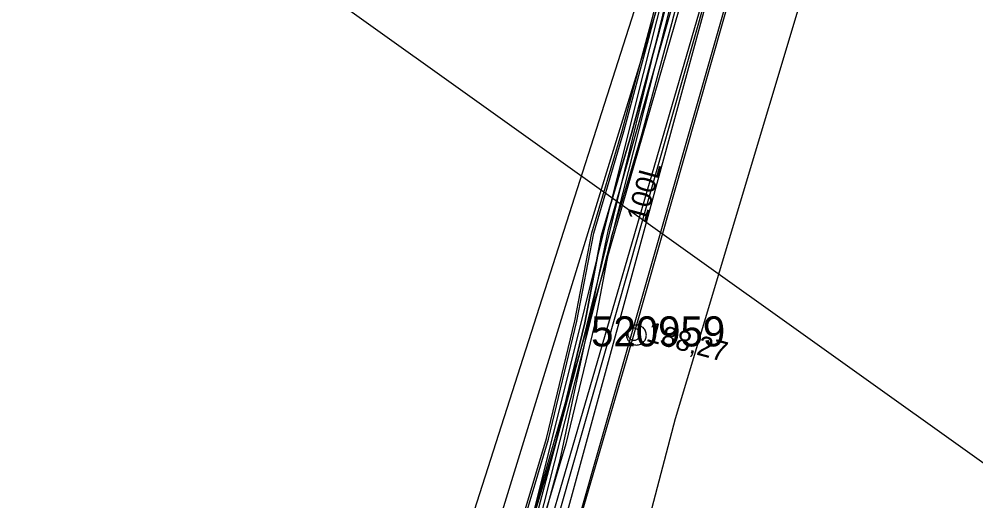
# Model space of a CAD drawing. Extents: x -746464 to -745690, y -1051581 to -1049993.
# Drawn here: x -746134.93 to -746087.19, y -1050705.13 to -1050681.08 of the extents above; entities that cross this region are included whole.
import ezdxf

# ---------------------------------------------------------------- set-up
doc = ezdxf.new("R2010")
doc.units = 0
for name, color, linetype in [('04_CETIN_neprovozovane', 7, 'Continuous'), ('04_CETIN_radiove site', 7, 'Continuous'), ('04_CETIN_sdelovaci_podzem', 7, 'Continuous'), ('37_TVNET_sdelovaci_televizni kabely', 7, 'Continuous'), ('45_Eltodo_napajeci_kabel_NN', 7, 'Continuous'), ('45_Eltodo_popisy', 7, 'Continuous'), ('45_Eltodo_vedeni_NN_zemni', 7, 'Continuous'), ('48_Prazs_plynarenska_STL', 7, 'Continuous'), ('51_PVaK_kanal_jednotna_overena poloha_rad', 7, 'Continuous'), ('51_PVaK_kanal_objekty', 7, 'Continuous'), ('51_PVaK_kanal_popisy', 7, 'Continuous'), ('51_PVaK_vodovod_NEPROVOZUJE PVK_neoverene poloha', 7, 'Continuous'), ('51_PVaK_vodovod_popisy', 7, 'Continuous'), ('55_PREdi_chranicky', 7, 'Continuous'), ('55_PREdi_NN', 7, 'Continuous'), ('55_PREdi_VN', 7, 'Continuous'), ('55_PREdi_ZRUSENE_elektro', 7, 'Continuous')]:
    doc.layers.add(name, color=color, linetype=linetype)

msp = doc.modelspace()

# ---------------------------------------------------------------- linework, layer by layer
at = {"layer": '04_CETIN_neprovozovane'}
msp.add_lwpolyline([(-746122.86, -1050802.08), (-746120.21, -1050779.57), (-746117.76, -1050758.96), (-746115.41, -1050737.5), (-746111.78, -1050719.1), (-746081.26, -1050611.75), (-746077.75, -1050600.04)], dxfattribs=at)
at = {"layer": '04_CETIN_radiove site'}
msp.add_line((-745690.053, -1050986.801), (-746458.107, -1050437.909), dxfattribs=at)
at = {"layer": '04_CETIN_sdelovaci_podzem'}
msp.add_lwpolyline([(-746111.9, -1050717.67), (-746107.93, -1050703.08), (-746106.55, -1050696.56), (-746105.53, -1050691.58), (-746096.68, -1050660.58)], dxfattribs=at)
at = {"layer": '37_TVNET_sdelovaci_televizni kabely'}
for points in [[(-745984.595, -1050626.363), (-746079.15, -1050602.616), (-746117.902, -1050728.62), (-746140.499, -1050964.785), (-746150.343, -1051014.385), (-746134.374, -1051025.766), (-746053.56, -1051028.358)], [(-746118.296, -1050724.621), (-746094.89, -1050651.467), (-746102.801, -1050648.936)]]:
    msp.add_lwpolyline(points, dxfattribs=at)
at = {"layer": '45_Eltodo_napajeci_kabel_NN'}
msp.add_lwpolyline([(-746120.222, -1050780.456), (-746117.893, -1050761.331), (-746115.771, -1050739.469), (-746111.954, -1050718.14), (-746112.159, -1050718.76), (-746102.169, -1050679.37), (-746100.421, -1050672.083), (-746096.865, -1050659.485), (-746093.587, -1050648.313), (-746077.373, -1050597.206), (-746063.594, -1050600.606), (-746044.898, -1050606.017), (-746045.886, -1050609.461)], dxfattribs=at)
at = {"layer": '45_Eltodo_vedeni_NN_zemni'}
for points in [[(-746106.788, -1050697.143), (-746101.489, -1050675.417)], [(-746112.348, -1050718.07), (-746106.788, -1050697.143)]]:
    msp.add_lwpolyline(points, dxfattribs=at)
at = {"layer": '48_Prazs_plynarenska_STL'}
msp.add_lwpolyline([(-746115.164, -1050775.276), (-746114.581, -1050769.606), (-746114.401, -1050767.848), (-746113.67, -1050760.737), (-746113.57, -1050759.76), (-746112.697, -1050753.167), (-746110.88, -1050739.44), (-746109.5, -1050728.87), (-746105.616, -1050714.089), (-746102.18, -1050701.01), (-746092.81, -1050669.78), (-746086.791, -1050645.246), (-746082.87, -1050630.67), (-746075.19, -1050609.92), (-746073.343, -1050606.911), (-746072.119, -1050604.92)], dxfattribs=at)
at = {"layer": '51_PVaK_kanal_jednotna_overena poloha_rad'}
for points in [[(-746091.51, -1050651.94), (-746095.349, -1050665.451), (-746104.26, -1050696.81)], [(-746104.26, -1050696.81), (-746107.349, -1050707.417), (-746110.62, -1050718.65)]]:
    msp.add_lwpolyline(points, dxfattribs=at)
at = {"layer": '51_PVaK_kanal_objekty'}
for points in [[(-746103.63, -1050696.85), (-746103.64, -1050696.8), (-746103.64, -1050696.75), (-746103.66, -1050696.7), (-746103.68, -1050696.65), (-746103.7, -1050696.6), (-746103.73, -1050696.56), (-746103.76, -1050696.52), (-746103.8, -1050696.48), (-746103.84, -1050696.45), (-746103.88, -1050696.42), (-746103.93, -1050696.4), (-746103.98, -1050696.38), (-746104.03, -1050696.36), (-746104.08, -1050696.36), (-746104.13, -1050696.35), (-746104.18, -1050696.36), (-746104.23, -1050696.36), (-746104.28, -1050696.38), (-746104.33, -1050696.4), (-746104.38, -1050696.42), (-746104.42, -1050696.45), (-746104.46, -1050696.48), (-746104.5, -1050696.52), (-746104.53, -1050696.56), (-746104.56, -1050696.6), (-746104.58, -1050696.65), (-746104.6, -1050696.7), (-746104.62, -1050696.75), (-746104.62, -1050696.8), (-746104.63, -1050696.85), (-746104.62, -1050696.9), (-746104.62, -1050696.95), (-746104.6, -1050697), (-746104.58, -1050697.05), (-746104.56, -1050697.1), (-746104.53, -1050697.14), (-746104.5, -1050697.18), (-746104.46, -1050697.22), (-746104.42, -1050697.25), (-746104.38, -1050697.28), (-746104.33, -1050697.3), (-746104.28, -1050697.32), (-746104.23, -1050697.34), (-746104.18, -1050697.34), (-746104.13, -1050697.35), (-746104.08, -1050697.34), (-746104.03, -1050697.34), (-746103.98, -1050697.32), (-746103.93, -1050697.3), (-746103.88, -1050697.28), (-746103.84, -1050697.25), (-746103.8, -1050697.22), (-746103.76, -1050697.18), (-746103.73, -1050697.14), (-746103.7, -1050697.1), (-746103.68, -1050697.05), (-746103.66, -1050697), (-746103.64, -1050696.95), (-746103.64, -1050696.9), (-746103.63, -1050696.85)], [(-746103.96, -1050696.81), (-746103.96, -1050696.78), (-746103.966, -1050696.75), (-746103.972, -1050696.72), (-746103.984, -1050696.69), (-746104.002, -1050696.66), (-746104.02, -1050696.636), (-746104.038, -1050696.612), (-746104.062, -1050696.588), (-746104.086, -1050696.57), (-746104.11, -1050696.552), (-746104.14, -1050696.534), (-746104.17, -1050696.522), (-746104.2, -1050696.516), (-746104.23, -1050696.51), (-746104.26, -1050696.51), (-746104.29, -1050696.51), (-746104.32, -1050696.516), (-746104.35, -1050696.522), (-746104.38, -1050696.534), (-746104.41, -1050696.552), (-746104.434, -1050696.57), (-746104.458, -1050696.588), (-746104.482, -1050696.612), (-746104.5, -1050696.636), (-746104.518, -1050696.66), (-746104.536, -1050696.69), (-746104.548, -1050696.72), (-746104.554, -1050696.75), (-746104.56, -1050696.78), (-746104.56, -1050696.81), (-746104.56, -1050696.84), (-746104.554, -1050696.87), (-746104.548, -1050696.9), (-746104.536, -1050696.93), (-746104.518, -1050696.96), (-746104.5, -1050696.984), (-746104.482, -1050697.008), (-746104.458, -1050697.032), (-746104.434, -1050697.05), (-746104.41, -1050697.068), (-746104.38, -1050697.086), (-746104.35, -1050697.098), (-746104.32, -1050697.104), (-746104.29, -1050697.11), (-746104.26, -1050697.11), (-746104.23, -1050697.11), (-746104.2, -1050697.104), (-746104.17, -1050697.098), (-746104.14, -1050697.086), (-746104.11, -1050697.068), (-746104.086, -1050697.05), (-746104.062, -1050697.032), (-746104.038, -1050697.008), (-746104.02, -1050696.984), (-746104.002, -1050696.96), (-746103.984, -1050696.93), (-746103.972, -1050696.9), (-746103.966, -1050696.87), (-746103.96, -1050696.84), (-746103.96, -1050696.81)]]:
    msp.add_lwpolyline(points, dxfattribs=at)
at = {"layer": '51_PVaK_vodovod_NEPROVOZUJE PVK_neoverene poloha'}
msp.add_lwpolyline([(-746081.419, -1050615.368), (-746089.682, -1050643.328), (-746097.066, -1050667.122), (-746097.128, -1050667.322), (-746108.564, -1050709.28), (-746112.17, -1050723.67)], dxfattribs=at)
at = {"layer": '55_PREdi_chranicky'}
msp.add_lwpolyline([(-746099.15, -1050668.69), (-746098.675, -1050668.846), (-746100.87, -1050675.512), (-746102.387, -1050681.318), (-746103.889, -1050686.926), (-746105.384, -1050691.978), (-746106.221, -1050696.346), (-746107.647, -1050702.28), (-746109.299, -1050707.795), (-746111.804, -1050717.296), (-746112.801, -1050721.935), (-746113.29, -1050721.83), (-746113.779, -1050721.725), (-746112.776, -1050717.064), (-746110.261, -1050707.525), (-746108.613, -1050702.02), (-746107.199, -1050696.134), (-746106.356, -1050691.742), (-746104.851, -1050686.654), (-746103.353, -1050681.062), (-746101.83, -1050675.228), (-746099.625, -1050668.534), (-746099.15, -1050668.69)], close=True, dxfattribs=at)
at = {"layer": '55_PREdi_NN'}
for points in [[(-746079.707, -1050608.094), (-746081.337, -1050613.521), (-746088.598, -1050639.168), (-746100.883, -1050680.307), (-746109.804, -1050710.935), (-746113.542, -1050724.97), (-746114.797, -1050736.143), (-746116.957, -1050755.942), (-746121.273, -1050791.507), (-746121.329, -1050792.488), (-746122.44, -1050801.822), (-746124.772, -1050826.479), (-746132.514, -1050898.319), (-746135.263, -1050933.408), (-746137.115, -1050954.341), (-746141.612, -1050953.806)], [(-746078.666, -1050608.367), (-746080.547, -1050614.642), (-746087.42, -1050639.673), (-746099.733, -1050680.532), (-746108.682, -1050711.888), (-746112.327, -1050725.235), (-746113.87, -1050737.785), (-746116.087, -1050756.251), (-746119.869, -1050789.369)], [(-746098.651, -1050660.003), (-746096.207, -1050660.716), (-746101.837, -1050679.971), (-746113.618, -1050720.79), (-746119.985, -1050719.64), (-746119.633, -1050717.759), (-746119.556, -1050717.257)], [(-746098.15, -1050660.462), (-746098.433, -1050662.608), (-746104.123, -1050685.115), (-746109.32, -1050705.912), (-746113.746, -1050721.267)]]:
    msp.add_lwpolyline(points, dxfattribs=at)
at = {"layer": '55_PREdi_VN'}
for points in [[(-746119.82, -1050775.83), (-746119.1, -1050768.57), (-746117.99, -1050758.17), (-746117.59, -1050754.39), (-746116.84, -1050747.88), (-746116.1, -1050741.93), (-746115.26, -1050735.57), (-746115.23, -1050734.58), (-746115.5, -1050733.08), (-746115.04, -1050728.79), (-746113.29, -1050721.83), (-746112.29, -1050717.18), (-746109.78, -1050707.66), (-746108.13, -1050702.15), (-746106.71, -1050696.24), (-746105.87, -1050691.86), (-746104.37, -1050686.79), (-746102.87, -1050681.19), (-746101.35, -1050675.37)], [(-746101.35, -1050675.37), (-746102.87, -1050681.19), (-746104.37, -1050686.79), (-746105.87, -1050691.86), (-746106.71, -1050696.24), (-746108.13, -1050702.15), (-746109.78, -1050707.66), (-746112.29, -1050717.18), (-746113.29, -1050721.83), (-746115.04, -1050728.79), (-746115.5, -1050733.08), (-746115.23, -1050734.58), (-746115.26, -1050735.57), (-746116.1, -1050741.93), (-746116.84, -1050747.88), (-746117.59, -1050754.39), (-746117.99, -1050758.17), (-746119.1, -1050768.57), (-746119.82, -1050775.83)]]:
    msp.add_lwpolyline(points, dxfattribs=at)
at = {"layer": '55_PREdi_ZRUSENE_elektro'}
msp.add_lwpolyline([(-746120.218, -1050775.786), (-746119.498, -1050768.529), (-746118.388, -1050758.128), (-746117.988, -1050754.346), (-746117.237, -1050747.832), (-746116.497, -1050741.879), (-746115.659, -1050735.538), (-746115.631, -1050734.61), (-746115.904, -1050733.094), (-746115.435, -1050728.72), (-746113.68, -1050721.739), (-746112.679, -1050717.087), (-746110.165, -1050707.552), (-746108.516, -1050702.046), (-746107.101, -1050696.156), (-746106.259, -1050691.765), (-746104.755, -1050686.681), (-746103.257, -1050681.088), (-746101.734, -1050675.257)], dxfattribs=at)

# ---------------------------------------------------------------- texts
at = {"layer": '45_Eltodo_popisy'}
msp.add_text('520959', height=1.5, dxfattribs=at).set_placement((-746106.395, -1050697.418))
at = {"layer": '51_PVaK_kanal_popisy'}
msp.add_text('188,27', height=1, rotation=344.9237, dxfattribs=at).set_placement((-746103.695, -1050697.138))
at = {"layer": '51_PVaK_vodovod_popisy'}
msp.add_text('100L', height=1, rotation=74.7545, dxfattribs=at).set_placement((-746103.67, -1050691.265))

doc.saveas('drawing.dxf')
